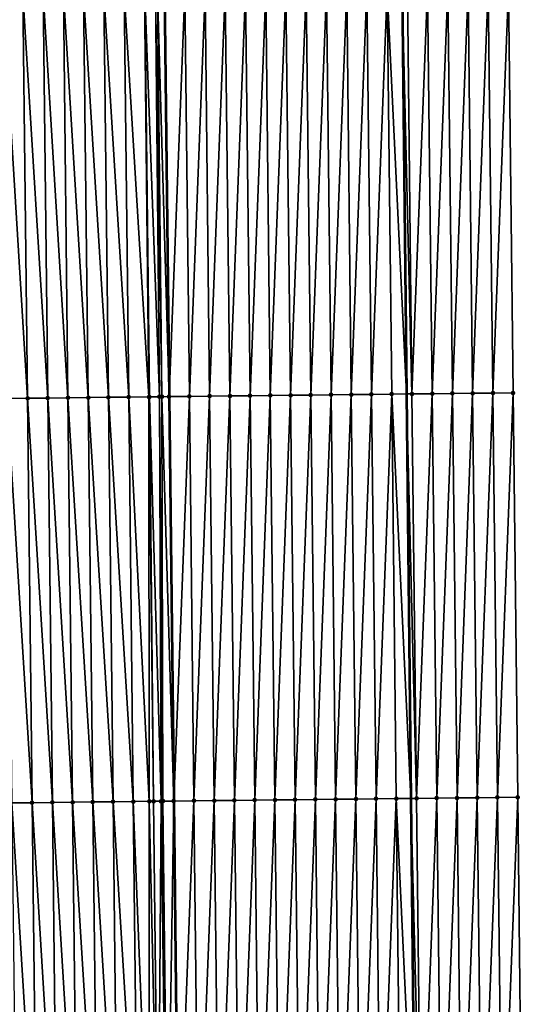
# Model space of a CAD drawing. Header units: feet. Extents: x 2007189 to 2022806, y 818621 to 837694.
# Tile 502 of 656: x 2011343 to 2011368, y 831757 to 831806. Entities that reach past the tile are written whole.
import ezdxf

# ---------------------------------------------------------------- set-up
doc = ezdxf.new("R2010")
doc.units = ezdxf.units.FT
doc.header["$MEASUREMENT"] = 0
for name, color, linetype, lineweight in [('EP_Travel Lane', 172, 'Continuous', 53), ('Road Shots', 141, 'Continuous', 100), ('Road X-Section', 40, 'Continuous', 13), ('STRIPING', 60, 'Continuous', 53)]:
    doc.layers.add(name, color=color, linetype=linetype, lineweight=lineweight)
doc.layers.add('I-77-MM17-21_SB-Surface-Border', color=7, linetype='Continuous')
doc.layers.add('I-77-MM17-21_SB-Surface-TIN', color=7, linetype='Continuous')

msp = doc.modelspace()

# ---------------------------------------------------------------- linework, layer by layer
at = {"layer": 'EP_Travel Lane'}
msp.add_polyline3d([(2011358.840621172, 832087.0574463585, 318.8160513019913), (2011359.050013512, 832067.0566647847, 319.3026306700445), (2011359.256557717, 832047.0637860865, 319.7961745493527), (2011359.463104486, 832027.0706593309, 320.2788349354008), (2011359.669654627, 832007.0772061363, 320.7471597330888), (2011359.876204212, 831987.0838067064, 321.2178474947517), (2011360.082748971, 831967.0908744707, 321.7090468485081), (2011360.289308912, 831947.096472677, 322.1357302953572), (2011360.495865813, 831927.1023650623, 322.5753331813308), (2011360.702429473, 831907.1076032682, 322.9862162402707), (2011360.908989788, 831887.1131652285, 323.4113057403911), (2011361.117652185, 831867.1330676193, 323.8044352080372), (2011361.327174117, 831847.1377795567, 324.1896267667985), (2011361.536700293, 831827.142086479, 324.5499615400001), (2011361.746228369, 831807.1462120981, 324.8991692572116), (2011361.955757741, 831787.1502139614, 325.240781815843), (2011362.16528709, 831767.1542181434, 325.5825405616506), (2011362.374821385, 831747.1577501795, 325.8953186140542)], dxfattribs=at)
at = {"layer": 'I-77-MM17-21_SB-Surface-Border', "color": 3, "linetype": 'Continuous', "lineweight": -3}
msp.add_polyline3d([(2011363.026387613, 832087.09898173, 318.6451965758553), (2011363.235850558, 832067.0959751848, 319.1299990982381), (2011364.442353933, 832047.1122137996, 319.5702930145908), (2011364.648898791, 832027.1192717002, 320.0610604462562), (2011365.855401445, 832007.1355800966, 320.5044174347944), (2011366.061952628, 831987.1420256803, 320.9683016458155), (2011366.268502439, 831967.1486041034, 321.4380213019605), (2011366.475057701, 831947.1546549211, 321.8845720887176), (2011366.681616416, 831927.1603714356, 322.3164559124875), (2011365.88822369, 831907.1562223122, 322.7687347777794), (2011366.094786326, 831887.1615593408, 323.1839481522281), (2011366.316395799, 831867.1884490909, 323.5861169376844), (2011366.54308193, 831847.1935368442, 323.9824292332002), (2011366.769772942, 831827.1981940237, 324.3523158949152), (2011366.996470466, 831807.2022768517, 324.6869527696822), (2011367.223167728, 831787.2063827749, 325.0230071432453), (2011367.449865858, 831767.2104120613, 325.3543634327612), (2011367.676566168, 831747.2142491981, 325.6739214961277)], dxfattribs=at)
at = {"layer": 'I-77-MM17-21_SB-Surface-TIN', "color": 128, "linetype": 'Continuous', "lineweight": -3}
for points in [[(2011351.224126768, 831787.0310957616, 325.3971630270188), (2011351.997373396, 831807.0376074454, 325.0169901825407), (2011350.997434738, 831807.0265284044, 325.0327890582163)], [(2011351.224126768, 831787.0310957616, 325.3971630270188), (2011352.224065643, 831787.0421557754, 325.3801963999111), (2011351.997373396, 831807.0376074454, 325.0169901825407)], [(2011352.224065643, 831787.0421557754, 325.3801963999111), (2011352.997311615, 831807.0487252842, 325.0035724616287), (2011351.997373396, 831807.0376074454, 325.0169901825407)], [(2011352.224065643, 831787.0421557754, 325.3801963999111), (2011353.224004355, 831787.0532300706, 325.3641062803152), (2011352.997311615, 831807.0487252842, 325.0035724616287)], [(2011353.224004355, 831787.0532300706, 325.3641062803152), (2011353.997249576, 831807.059865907, 324.9915530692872), (2011352.997311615, 831807.0487252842, 325.0035724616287)], [(2011353.224004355, 831787.0532300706, 325.3641062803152), (2011354.22394261, 831787.0643447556, 325.3504950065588), (2011353.997249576, 831807.059865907, 324.9915530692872)], [(2011354.22394261, 831787.0643447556, 325.3504950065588), (2011354.997187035, 831807.0710507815, 324.982249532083), (2011353.997249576, 831807.059865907, 324.9915530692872)], [(2011354.22394261, 831787.0643447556, 325.3504950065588), (2011355.223880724, 831787.0754717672, 325.3376402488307), (2011354.997187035, 831807.0710507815, 324.982249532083)], [(2011355.223880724, 831787.0754717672, 325.3376402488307), (2011355.997124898, 831807.0821999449, 324.9707543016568), (2011354.997187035, 831807.0710507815, 324.982249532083)], [(2011355.223880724, 831787.0754717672, 325.3376402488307), (2011356.223818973, 831787.0865869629, 325.3240603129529), (2011355.997124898, 831807.0821999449, 324.9707543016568)], [(2011356.223818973, 831787.0865869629, 325.3240603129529), (2011356.997062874, 831807.0933392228, 324.9586523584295), (2011355.997124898, 831807.0821999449, 324.9707543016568)], [(2011356.223818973, 831787.0865869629, 325.3240603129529), (2011357.223757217, 831787.0977026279, 325.3105091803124), (2011356.997062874, 831807.0933392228, 324.9586523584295)], [(2011357.223757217, 831787.0977026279, 325.3105091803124), (2011357.997001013, 831807.1044640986, 324.9456665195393), (2011356.997062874, 831807.0933392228, 324.9586523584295)], [(2011357.223757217, 831787.0977026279, 325.3105091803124), (2011358.22369545, 831787.1088191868, 325.2970129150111), (2011357.997001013, 831807.1044640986, 324.9456665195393)], [(2011358.22369545, 831787.1088191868, 325.2970129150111), (2011358.996939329, 831807.115573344, 324.9317213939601), (2011357.997001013, 831807.1044640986, 324.9456665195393)], [(2011358.22369545, 831787.1088191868, 325.2970129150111), (2011359.223633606, 831787.1199425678, 325.2839353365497), (2011358.996939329, 831807.115573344, 324.9317213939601)], [(2011359.223633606, 831787.1199425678, 325.2839353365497), (2011359.996878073, 831807.1266448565, 324.9154604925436), (2011358.996939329, 831807.115573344, 324.9317213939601)], [(2011359.223633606, 831787.1199425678, 325.2839353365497), (2011360.223572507, 831787.1310002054, 325.2668228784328), (2011359.996878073, 831807.1266448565, 324.9154604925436)], [(2011360.223572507, 831787.1310002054, 325.2668228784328), (2011360.996816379, 831807.1377550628, 324.9015743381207), (2011359.996878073, 831807.1266448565, 324.9154604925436)], [(2011360.223572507, 831787.1310002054, 325.2668228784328), (2011361.223511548, 831787.1420455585, 325.2489564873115), (2011360.996816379, 831807.1377550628, 324.9015743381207)], [(2011360.996816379, 831807.1377550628, 324.9015743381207), (2011361.955757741, 831787.1502139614, 325.240781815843), (2011361.746228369, 831807.1462120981, 324.8991692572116)], [(2011361.223511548, 831787.1420455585, 325.2489564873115), (2011361.955757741, 831787.1502139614, 325.240781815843), (2011360.996816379, 831807.1377550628, 324.9015743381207)], [(2011362.22344935, 831787.1532001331, 325.2377933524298), (2011361.996752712, 831807.1490392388, 324.898365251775), (2011361.746228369, 831807.1462120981, 324.8991692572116)], [(2011362.22344935, 831787.1532001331, 325.2377933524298), (2011361.746228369, 831807.1462120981, 324.8991692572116), (2011361.955757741, 831787.1502139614, 325.240781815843)], [(2011362.22344935, 831787.1532001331, 325.2377933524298), (2011362.996694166, 831807.1598717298, 324.8674348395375), (2011361.996752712, 831807.1490392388, 324.898365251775)], [(2011362.22344935, 831787.1532001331, 325.2377933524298), (2011363.223391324, 831787.1639867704, 325.2040487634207), (2011362.996694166, 831807.1598717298, 324.8674348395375)], [(2011363.223391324, 831787.1639867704, 325.2040487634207), (2011363.996638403, 831807.170458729, 324.8214378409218), (2011362.996694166, 831807.1598717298, 324.8674348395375)], [(2011363.223391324, 831787.1639867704, 325.2040487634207), (2011364.223334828, 831787.1746384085, 325.1620188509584), (2011363.996638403, 831807.170458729, 324.8214378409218)], [(2011364.223334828, 831787.1746384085, 325.1620188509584), (2011364.996581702, 831807.1811284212, 324.780515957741), (2011363.996638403, 831807.170458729, 324.8214378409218)], [(2011364.223334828, 831787.1746384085, 325.1620188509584), (2011365.223279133, 831787.1852194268, 325.1156547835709), (2011364.996581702, 831807.1811284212, 324.780515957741)], [(2011365.223279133, 831787.1852194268, 325.1156547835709), (2011365.996526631, 831807.1916543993, 324.7307738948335), (2011364.996581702, 831807.1811284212, 324.780515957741)], [(2011365.223279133, 831787.1852194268, 325.1156547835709), (2011366.223223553, 831787.1957902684, 325.0686661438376), (2011365.996526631, 831807.1916543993, 324.7307738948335)], [(2011366.223223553, 831787.1957902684, 325.0686661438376), (2011366.996470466, 831807.2022768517, 324.6869527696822), (2011365.996526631, 831807.1916543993, 324.7307738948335)], [(2011366.223223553, 831787.1957902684, 325.0686661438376), (2011367.223167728, 831787.2063827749, 325.0230071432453), (2011366.996470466, 831807.2022768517, 324.6869527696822)], [(2011343.224665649, 831786.9382162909, 325.2628935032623), (2011342.997975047, 831806.9335229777, 324.8907892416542), (2011341.998044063, 831806.9217669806, 324.8650412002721)], [(2011342.224734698, 831786.9264574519, 325.2369710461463), (2011343.224665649, 831786.9382162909, 325.2628935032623), (2011341.998044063, 831806.9217669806, 324.8650412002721)], [(2011344.224596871, 831786.9499512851, 325.2873525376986), (2011343.997906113, 831806.9452717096, 324.9160913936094), (2011342.997975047, 831806.9335229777, 324.8907892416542)], [(2011343.224665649, 831786.9382162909, 325.2628935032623), (2011344.224596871, 831786.9499512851, 325.2873525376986), (2011342.997975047, 831806.9335229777, 324.8907892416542)], [(2011345.224528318, 831786.9616664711, 325.3105958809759), (2011344.99783717, 831806.9570212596, 324.9414437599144), (2011343.997906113, 831806.9452717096, 324.9160913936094)], [(2011344.224596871, 831786.9499512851, 325.2873525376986), (2011345.224528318, 831786.9616664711, 325.3105958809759), (2011343.997906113, 831806.9452717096, 324.9160913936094)], [(2011346.224459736, 831786.9733841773, 325.3339938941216), (2011345.997768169, 831806.968775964, 324.9671124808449), (2011344.99783717, 831806.9570212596, 324.9414437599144)], [(2011345.224528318, 831786.9616664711, 325.3105958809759), (2011346.224459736, 831786.9733841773, 325.3339938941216), (2011344.99783717, 831806.9570212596, 324.9414437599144)], [(2011347.224390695, 831786.9851423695, 325.3598766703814), (2011346.997698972, 831806.980547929, 324.9938405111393), (2011345.997768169, 831806.968775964, 324.9671124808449)], [(2011346.224459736, 831786.9733841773, 325.3339938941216), (2011347.224390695, 831786.9851423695, 325.3598766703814), (2011345.997768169, 831806.968775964, 324.9671124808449)], [(2011348.224321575, 831786.9969075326, 325.3861872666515), (2011347.997629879, 831806.9923106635, 325.0200020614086), (2011346.997698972, 831806.980547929, 324.9938405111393)], [(2011347.224390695, 831786.9851423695, 325.3598766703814), (2011348.224321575, 831786.9969075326, 325.3861872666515), (2011346.997698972, 831806.980547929, 324.9938405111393)], [(2011349.224253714, 831787.0085615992, 325.4056795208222), (2011348.997561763, 831807.0039872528, 325.0408766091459), (2011347.997629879, 831806.9923106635, 325.0200020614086)], [(2011348.224321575, 831786.9969075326, 325.3861872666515), (2011349.224253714, 831787.0085615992, 325.4056795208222), (2011347.997629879, 831806.9923106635, 325.0200020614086)], [(2011349.247787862, 831787.0088333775, 325.4059843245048), (2011349.021551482, 831807.0042648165, 325.0412194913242), (2011348.997561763, 831807.0039872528, 325.0408766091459)], [(2011349.224253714, 831787.0085615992, 325.4056795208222), (2011349.247787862, 831787.0088333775, 325.4059843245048), (2011348.997561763, 831807.0039872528, 325.0408766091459)], [(2011349.746707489, 831787.0145506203, 325.4097211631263), (2011349.543898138, 831807.010250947, 325.0451582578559), (2011349.021551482, 831807.0042648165, 325.0412194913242)], [(2011349.247787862, 831787.0088333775, 325.4059843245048), (2011349.746707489, 831787.0145506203, 325.4097211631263), (2011349.021551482, 831807.0042648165, 325.0412194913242)], [(2011349.863366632, 831787.0158755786, 325.4098666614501), (2011349.643320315, 831807.0113786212, 325.0451893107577), (2011349.543898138, 831807.010250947, 325.0451582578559)], [(2011349.746707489, 831787.0145506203, 325.4097211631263), (2011349.863366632, 831787.0158755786, 325.4098666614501), (2011349.543898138, 831807.010250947, 325.0451582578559)], [(2011349.643320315, 831807.0113786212, 325.0451893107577), (2011350.224181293, 831787.0199462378, 325.4086414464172), (2011349.997489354, 831807.0153713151, 325.0438031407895)], [(2011349.863366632, 831787.0158755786, 325.4098666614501), (2011350.224181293, 831787.0199462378, 325.4086414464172), (2011349.643320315, 831807.0113786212, 325.0451893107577)], [(2011350.997434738, 831807.0265284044, 325.0327890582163), (2011349.997489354, 831807.0153713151, 325.0438031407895), (2011350.224181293, 831787.0199462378, 325.4086414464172)], [(2011351.224126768, 831787.0310957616, 325.3971630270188), (2011350.997434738, 831807.0265284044, 325.0327890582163), (2011350.224181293, 831787.0199462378, 325.4086414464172)], [(2011354.450639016, 831767.0685261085, 325.6911803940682), (2011355.223880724, 831787.0754717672, 325.3376402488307), (2011354.22394261, 831787.0643447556, 325.3504950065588)], [(2011354.450639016, 831767.0685261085, 325.6911803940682), (2011355.450577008, 831767.0796639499, 325.678990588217), (2011355.223880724, 831787.0754717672, 325.3376402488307)], [(2011355.450577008, 831767.0796639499, 325.678990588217), (2011356.223818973, 831787.0865869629, 325.3240603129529), (2011355.223880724, 831787.0754717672, 325.3376402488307)], [(2011355.450577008, 831767.0796639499, 325.678990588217), (2011356.450515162, 831767.0907874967, 325.6659234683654), (2011356.223818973, 831787.0865869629, 325.3240603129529)], [(2011356.450515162, 831767.0907874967, 325.6659234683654), (2011357.223757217, 831787.0977026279, 325.3105091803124), (2011356.223818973, 831787.0865869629, 325.3240603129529)], [(2011356.450515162, 831767.0907874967, 325.6659234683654), (2011357.45045311, 831767.101929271, 325.6539750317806), (2011357.223757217, 831787.0977026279, 325.3105091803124)], [(2011357.45045311, 831767.101929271, 325.6539750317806), (2011358.22369545, 831787.1088191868, 325.2970129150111), (2011357.223757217, 831787.0977026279, 325.3105091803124)], [(2011357.45045311, 831767.101929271, 325.6539750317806), (2011358.450391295, 831767.1130500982, 325.6407410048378), (2011358.22369545, 831787.1088191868, 325.2970129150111)], [(2011358.450391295, 831767.1130500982, 325.6407410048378), (2011359.223633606, 831787.1199425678, 325.2839353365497), (2011358.22369545, 831787.1088191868, 325.2970129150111)], [(2011358.450391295, 831767.1130500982, 325.6407410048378), (2011359.450330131, 831767.1241134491, 325.6239794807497), (2011359.223633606, 831787.1199425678, 325.2839353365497)], [(2011359.450330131, 831767.1241134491, 325.6239794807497), (2011360.223572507, 831787.1310002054, 325.2668228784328), (2011359.223633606, 831787.1199425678, 325.2839353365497)], [(2011359.450330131, 831767.1241134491, 325.6239794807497), (2011360.450269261, 831767.1351509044, 325.605628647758), (2011360.223572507, 831787.1310002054, 325.2668228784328)], [(2011360.450269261, 831767.1351509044, 325.605628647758), (2011361.223511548, 831787.1420455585, 325.2489564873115), (2011360.223572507, 831787.1310002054, 325.2668228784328)], [(2011360.450269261, 831767.1351509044, 325.605628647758), (2011361.450208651, 831767.1461655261, 325.5858764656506), (2011361.223511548, 831787.1420455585, 325.2489564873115)], [(2011361.223511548, 831787.1420455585, 325.2489564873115), (2011362.16528709, 831767.1542181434, 325.5825405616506), (2011361.955757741, 831787.1502139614, 325.240781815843)], [(2011361.450208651, 831767.1461655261, 325.5858764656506), (2011362.16528709, 831767.1542181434, 325.5825405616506), (2011361.223511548, 831787.1420455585, 325.2489564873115)], [(2011362.450145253, 831767.1574259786, 325.5812116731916), (2011362.22344935, 831787.1532001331, 325.2377933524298), (2011361.955757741, 831787.1502139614, 325.240781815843)], [(2011362.450145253, 831767.1574259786, 325.5812116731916), (2011361.955757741, 831787.1502139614, 325.240781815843), (2011362.16528709, 831767.1542181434, 325.5825405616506)], [(2011362.450145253, 831767.1574259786, 325.5812116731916), (2011363.223391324, 831787.1639867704, 325.2040487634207), (2011362.22344935, 831787.1532001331, 325.2377933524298)], [(2011362.450145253, 831767.1574259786, 325.5812116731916), (2011363.450088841, 831767.168070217, 325.5387279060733), (2011363.223391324, 831787.1639867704, 325.2040487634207)], [(2011363.450088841, 831767.168070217, 325.5387279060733), (2011364.223334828, 831787.1746384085, 325.1620188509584), (2011363.223391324, 831787.1639867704, 325.2040487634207)], [(2011363.450088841, 831767.168070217, 325.5387279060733), (2011364.450031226, 831767.1788205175, 325.5027534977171), (2011364.223334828, 831787.1746384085, 325.1620188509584)], [(2011364.450031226, 831767.1788205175, 325.5027534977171), (2011365.223279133, 831787.1852194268, 325.1156547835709), (2011364.223334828, 831787.1746384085, 325.1620188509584)], [(2011364.450031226, 831767.1788205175, 325.5027534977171), (2011365.449976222, 831767.1893405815, 325.4526487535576), (2011365.223279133, 831787.1852194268, 325.1156547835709)], [(2011365.449976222, 831767.1893405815, 325.4526487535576), (2011366.223223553, 831787.1957902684, 325.0686661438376), (2011365.223279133, 831787.1852194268, 325.1156547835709)], [(2011365.449976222, 831767.1893405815, 325.4526487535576), (2011366.449920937, 831767.1998854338, 325.4040653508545), (2011366.223223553, 831787.1957902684, 325.0686661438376)], [(2011366.449920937, 831767.1998854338, 325.4040653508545), (2011367.223167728, 831787.2063827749, 325.0230071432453), (2011366.223223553, 831787.1957902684, 325.0686661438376)], [(2011366.449920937, 831767.1998854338, 325.4040653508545), (2011367.449865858, 831767.2104120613, 325.3543634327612), (2011367.223167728, 831787.2063827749, 325.0230071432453)], [(2011343.451358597, 831766.9427027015, 325.6222981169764), (2011343.224665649, 831786.9382162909, 325.2628935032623), (2011342.224734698, 831786.9264574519, 325.2369710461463)], [(2011342.451427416, 831766.930964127, 325.5976190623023), (2011343.451358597, 831766.9427027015, 325.6222981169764), (2011342.224734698, 831786.9264574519, 325.2369710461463)], [(2011344.451290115, 831766.9544116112, 325.6451565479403), (2011344.224596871, 831786.9499512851, 325.2873525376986), (2011343.224665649, 831786.9382162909, 325.2628935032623)], [(2011343.451358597, 831766.9427027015, 325.6222981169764), (2011344.451290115, 831766.9544116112, 325.6451565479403), (2011343.224665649, 831786.9382162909, 325.2628935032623)], [(2011345.45122209, 831766.966080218, 325.6655414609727), (2011345.224528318, 831786.9616664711, 325.3105958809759), (2011344.224596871, 831786.9499512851, 325.2873525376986)], [(2011344.451290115, 831766.9544116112, 325.6451565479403), (2011345.45122209, 831766.966080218, 325.6655414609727), (2011344.224596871, 831786.9499512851, 325.2873525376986)], [(2011346.451153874, 831766.9777656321, 325.6869578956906), (2011346.224459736, 831786.9733841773, 325.3339938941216), (2011345.224528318, 831786.9616664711, 325.3105958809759)], [(2011345.45122209, 831766.966080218, 325.6655414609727), (2011346.451153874, 831766.9777656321, 325.6869578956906), (2011345.224528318, 831786.9616664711, 325.3105958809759)], [(2011347.451085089, 831766.9895012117, 325.7114531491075), (2011347.224390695, 831786.9851423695, 325.3598766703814), (2011346.224459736, 831786.9733841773, 325.3339938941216)], [(2011346.451153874, 831766.9777656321, 325.6869578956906), (2011347.451085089, 831766.9895012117, 325.7114531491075), (2011346.224459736, 831786.9733841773, 325.3339938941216)], [(2011348.451015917, 831767.0012709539, 325.738045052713), (2011348.224321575, 831786.9969075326, 325.3861872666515), (2011347.224390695, 831786.9851423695, 325.3598766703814)], [(2011347.451085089, 831766.9895012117, 325.7114531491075), (2011348.451015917, 831767.0012709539, 325.738045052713), (2011347.224390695, 831786.9851423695, 325.3598766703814)], [(2011349.242093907, 831767.0105127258, 325.7548083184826), (2011349.224253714, 831787.0085615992, 325.4056795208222), (2011348.224321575, 831786.9969075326, 325.3861872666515)], [(2011348.451015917, 831767.0012709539, 325.738045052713), (2011349.242093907, 831767.0105127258, 325.7548083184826), (2011348.224321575, 831786.9969075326, 325.3861872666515)], [(2011349.450948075, 831767.0129234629, 325.7574420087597), (2011349.247787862, 831787.0088333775, 325.4059843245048), (2011349.224253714, 831787.0085615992, 325.4056795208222)], [(2011349.242093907, 831767.0105127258, 325.7548083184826), (2011349.450948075, 831767.0129234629, 325.7574420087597), (2011349.224253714, 831787.0085615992, 325.4056795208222)], [(2011349.821674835, 831767.0171605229, 325.7595321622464), (2011349.746707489, 831787.0145506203, 325.4097211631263), (2011349.247787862, 831787.0088333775, 325.4059843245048)], [(2011349.450948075, 831767.0129234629, 325.7574420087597), (2011349.821674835, 831767.0171605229, 325.7595321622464), (2011349.247787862, 831787.0088333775, 325.4059843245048)], [(2011349.913097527, 831767.018197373, 325.7595551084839), (2011349.863366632, 831787.0158755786, 325.4098666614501), (2011349.746707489, 831787.0145506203, 325.4097211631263)], [(2011349.821674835, 831767.0171605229, 325.7595321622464), (2011349.913097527, 831767.018197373, 325.7595551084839), (2011349.746707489, 831787.0145506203, 325.4097211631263)], [(2011349.863366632, 831787.0158755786, 325.4098666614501), (2011350.450876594, 831767.0242246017, 325.7552795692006), (2011350.224181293, 831787.0199462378, 325.4086414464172)], [(2011349.913097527, 831767.018197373, 325.7595551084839), (2011350.450876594, 831767.0242246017, 325.7552795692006), (2011349.863366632, 831787.0158755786, 325.4098666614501)], [(2011351.224126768, 831787.0310957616, 325.3971630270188), (2011350.224181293, 831787.0199462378, 325.4086414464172), (2011350.450876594, 831767.0242246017, 325.7552795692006)], [(2011351.450822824, 831767.0353080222, 325.7397444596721), (2011351.224126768, 831787.0310957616, 325.3971630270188), (2011350.450876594, 831767.0242246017, 325.7552795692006)], [(2011351.450822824, 831767.0353080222, 325.7397444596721), (2011352.224065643, 831787.0421557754, 325.3801963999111), (2011351.224126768, 831787.0310957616, 325.3971630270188)], [(2011351.450822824, 831767.0353080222, 325.7397444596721), (2011352.450761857, 831767.0463541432, 325.7219254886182), (2011352.224065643, 831787.0421557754, 325.3801963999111)], [(2011352.450761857, 831767.0463541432, 325.7219254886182), (2011353.224004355, 831787.0532300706, 325.3641062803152), (2011352.224065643, 831787.0421557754, 325.3801963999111)], [(2011352.450761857, 831767.0463541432, 325.7219254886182), (2011353.450700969, 831767.0573931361, 325.7036690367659), (2011353.224004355, 831787.0532300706, 325.3641062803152)], [(2011353.450700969, 831767.0573931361, 325.7036690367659), (2011354.22394261, 831787.0643447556, 325.3504950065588), (2011353.224004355, 831787.0532300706, 325.3641062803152)], [(2011353.450700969, 831767.0573931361, 325.7036690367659), (2011354.450639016, 831767.0685261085, 325.6911803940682), (2011354.22394261, 831787.0643447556, 325.3504950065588)], [(2011358.677091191, 831747.1169236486, 325.9625338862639), (2011359.450330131, 831767.1241134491, 325.6239794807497), (2011358.450391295, 831767.1130500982, 325.6407410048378)], [(2011358.677091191, 831747.1169236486, 325.9625338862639), (2011359.677030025, 831747.1279872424, 325.9457872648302), (2011359.450330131, 831767.1241134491, 325.6239794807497)], [(2011359.677030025, 831747.1279872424, 325.9457872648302), (2011360.450269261, 831767.1351509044, 325.605628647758), (2011359.450330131, 831767.1241134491, 325.6239794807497)], [(2011359.677030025, 831747.1279872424, 325.9457872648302), (2011360.676969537, 831747.1389910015, 325.9253684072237), (2011360.450269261, 831767.1351509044, 325.605628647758)], [(2011360.676969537, 831747.1389910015, 325.9253684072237), (2011361.450208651, 831767.1461655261, 325.5858764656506), (2011360.450269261, 831767.1351509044, 325.605628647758)], [(2011360.676969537, 831747.1389910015, 325.9253684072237), (2011361.676909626, 831747.1499438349, 325.9018240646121), (2011361.450208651, 831767.1461655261, 325.5858764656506)], [(2011361.450208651, 831767.1461655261, 325.5858764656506), (2011362.374821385, 831747.1577501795, 325.8953186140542), (2011362.16528709, 831767.1542181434, 325.5825405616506)], [(2011361.676909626, 831747.1499438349, 325.9018240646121), (2011362.374821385, 831747.1577501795, 325.8953186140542), (2011361.450208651, 831767.1461655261, 325.5858764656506)], [(2011362.676847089, 831747.1611284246, 325.8925033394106), (2011362.450145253, 831767.1574259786, 325.5812116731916), (2011362.16528709, 831767.1542181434, 325.5825405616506)], [(2011362.676847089, 831747.1611284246, 325.8925033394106), (2011362.16528709, 831767.1542181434, 325.5825405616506), (2011362.374821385, 831747.1577501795, 325.8953186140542)], [(2011362.676847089, 831747.1611284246, 325.8925033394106), (2011363.450088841, 831767.168070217, 325.5387279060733), (2011362.450145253, 831767.1574259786, 325.5812116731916)], [(2011362.676847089, 831747.1611284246, 325.8925033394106), (2011363.67678986, 831747.171844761, 325.8544444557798), (2011363.450088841, 831767.168070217, 325.5387279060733)], [(2011363.67678986, 831747.171844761, 325.8544444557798), (2011364.450031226, 831767.1788205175, 325.5027534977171), (2011363.450088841, 831767.168070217, 325.5387279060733)], [(2011363.67678986, 831747.171844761, 325.8544444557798), (2011364.676733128, 831747.1825172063, 325.8136918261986), (2011364.450031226, 831767.1788205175, 325.5027534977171)], [(2011364.676733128, 831747.1825172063, 325.8136918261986), (2011365.449976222, 831767.1893405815, 325.4526487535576), (2011364.450031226, 831767.1788205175, 325.5027534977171)], [(2011364.676733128, 831747.1825172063, 325.8136918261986), (2011365.676677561, 831747.1930868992, 325.7666329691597), (2011365.449976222, 831767.1893405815, 325.4526487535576)], [(2011365.676677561, 831747.1930868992, 325.7666329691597), (2011366.449920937, 831767.1998854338, 325.4040653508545), (2011365.449976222, 831767.1893405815, 325.4526487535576)], [(2011365.676677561, 831747.1930868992, 325.7666329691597), (2011366.676621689, 831747.2036835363, 325.7212277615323), (2011366.449920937, 831767.1998854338, 325.4040653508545)], [(2011366.676621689, 831747.2036835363, 325.7212277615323), (2011367.449865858, 831767.2104120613, 325.3543634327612), (2011366.449920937, 831767.1998854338, 325.4040653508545)], [(2011366.676621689, 831747.2036835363, 325.7212277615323), (2011367.676566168, 831747.2142491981, 325.6739214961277), (2011367.449865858, 831767.2104120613, 325.3543634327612)], [(2011343.678059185, 831746.9465152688, 325.9403482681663), (2011343.451358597, 831766.9427027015, 325.6222981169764), (2011342.451427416, 831766.930964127, 325.5976190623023)], [(2011342.678127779, 831746.9347965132, 325.9168855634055), (2011343.678059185, 831746.9465152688, 325.9403482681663), (2011342.451427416, 831766.930964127, 325.5976190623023)], [(2011344.677990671, 831746.9582269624, 325.963377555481), (2011344.451290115, 831766.9544116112, 325.6451565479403), (2011343.451358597, 831766.9427027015, 325.6222981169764)], [(2011343.678059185, 831746.9465152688, 325.9403482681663), (2011344.677990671, 831746.9582269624, 325.963377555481), (2011343.451358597, 831766.9427027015, 325.6222981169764)], [(2011345.677922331, 831746.969923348, 325.9854673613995), (2011345.45122209, 831766.966080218, 325.6655414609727), (2011344.451290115, 831766.9544116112, 325.6451565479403)], [(2011344.677990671, 831746.9582269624, 325.963377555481), (2011345.677922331, 831746.969923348, 325.9854673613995), (2011344.451290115, 831766.9544116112, 325.6451565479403)], [(2011346.67785389, 831746.9816286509, 326.0081044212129), (2011346.451153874, 831766.9777656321, 325.6869578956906), (2011345.45122209, 831766.966080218, 325.6655414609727)], [(2011345.677922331, 831746.969923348, 325.9854673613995), (2011346.67785389, 831746.9816286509, 326.0081044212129), (2011345.45122209, 831766.966080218, 325.6655414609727)], [(2011347.677785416, 831746.9933367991, 326.0309161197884), (2011347.451085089, 831766.9895012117, 325.7114531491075), (2011346.451153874, 831766.9777656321, 325.6869578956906)], [(2011346.67785389, 831746.9816286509, 326.0081044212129), (2011347.677785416, 831746.9933367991, 326.0309161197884), (2011346.451153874, 831766.9777656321, 325.6869578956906)], [(2011348.677716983, 831747.0050413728, 326.0535084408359), (2011348.451015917, 831767.0012709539, 325.738045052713), (2011347.451085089, 831766.9895012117, 325.7114531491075)], [(2011347.677785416, 831746.9933367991, 326.0309161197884), (2011348.677716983, 831747.0050413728, 326.0535084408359), (2011347.451085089, 831766.9895012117, 325.7114531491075)], [(2011349.233858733, 831747.0115377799, 326.065249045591), (2011349.242093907, 831767.0105127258, 325.7548083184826), (2011348.451015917, 831767.0012709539, 325.738045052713)], [(2011348.677716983, 831747.0050413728, 326.0535084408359), (2011349.233858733, 831747.0115377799, 326.065249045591), (2011348.451015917, 831767.0012709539, 325.738045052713)], [(2011349.233858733, 831747.0115377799, 326.065249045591), (2011349.677649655, 831747.0166484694, 326.0701182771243), (2011349.242093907, 831767.0105127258, 325.7548083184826)], [(2011349.677649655, 831747.0166484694, 326.0701182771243), (2011349.450948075, 831767.0129234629, 325.7574420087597), (2011349.242093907, 831767.0105127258, 325.7548083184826)], [(2011349.677649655, 831747.0166484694, 326.0701182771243), (2011349.821674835, 831767.0171605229, 325.7595321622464), (2011349.450948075, 831767.0129234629, 325.7574420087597)], [(2011349.677649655, 831747.0166484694, 326.0701182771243), (2011350.071994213, 831747.021139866, 326.0713847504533), (2011349.821674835, 831767.0171605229, 325.7595321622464)], [(2011350.071994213, 831747.021139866, 326.0713847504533), (2011349.913097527, 831767.018197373, 325.7595551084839), (2011349.821674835, 831767.0171605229, 325.7595321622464)], [(2011350.139894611, 831747.0219098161, 326.0713939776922), (2011350.450876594, 831767.0242246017, 325.7552795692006), (2011349.913097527, 831767.018197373, 325.7595551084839)], [(2011350.071994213, 831747.021139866, 326.0713847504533), (2011350.139894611, 831747.0219098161, 326.0713939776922), (2011349.913097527, 831767.018197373, 325.7595551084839)], [(2011350.139894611, 831747.0219098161, 326.0713939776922), (2011350.677577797, 831747.0279824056, 326.0699687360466), (2011350.450876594, 831767.0242246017, 325.7552795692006)], [(2011351.450822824, 831767.0353080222, 325.7397444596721), (2011350.450876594, 831767.0242246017, 325.7552795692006), (2011350.677577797, 831747.0279824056, 326.0699687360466)], [(2011351.677523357, 831747.0391254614, 326.0580936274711), (2011351.450822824, 831767.0353080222, 325.7397444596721), (2011350.677577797, 831747.0279824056, 326.0699687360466)], [(2011351.677523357, 831747.0391254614, 326.0580936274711), (2011352.450761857, 831767.0463541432, 325.7219254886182), (2011351.450822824, 831767.0353080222, 325.7397444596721)], [(2011351.677523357, 831747.0391254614, 326.0580936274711), (2011352.677462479, 831747.0501636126, 326.0397855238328), (2011352.450761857, 831767.0463541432, 325.7219254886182)], [(2011352.677462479, 831747.0501636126, 326.0397855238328), (2011353.450700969, 831767.0573931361, 325.7036690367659), (2011352.450761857, 831767.0463541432, 325.7219254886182)], [(2011352.677462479, 831747.0501636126, 326.0397855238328), (2011353.67740218, 831747.0611507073, 326.0183439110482), (2011353.450700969, 831767.0573931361, 325.7036690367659)], [(2011353.67740218, 831747.0611507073, 326.0183439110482), (2011354.450639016, 831767.0685261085, 325.6911803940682), (2011353.450700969, 831767.0573931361, 325.7036690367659)], [(2011353.67740218, 831747.0611507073, 326.0183439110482), (2011354.677339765, 831747.0723244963, 326.0083603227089), (2011354.450639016, 831767.0685261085, 325.6911803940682)], [(2011354.677339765, 831747.0723244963, 326.0083603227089), (2011355.450577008, 831767.0796639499, 325.678990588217), (2011354.450639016, 831767.0685261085, 325.6911803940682)], [(2011354.677339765, 831747.0723244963, 326.0083603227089), (2011355.677277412, 831747.0834927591, 325.998037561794), (2011355.450577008, 831767.0796639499, 325.678990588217)], [(2011355.677277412, 831747.0834927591, 325.998037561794), (2011356.450515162, 831767.0907874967, 325.6659234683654), (2011355.450577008, 831767.0796639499, 325.678990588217)], [(2011355.677277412, 831747.0834927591, 325.998037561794), (2011356.677214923, 831747.0946730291, 325.9884517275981), (2011356.450515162, 831767.0907874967, 325.6659234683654)], [(2011356.677214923, 831747.0946730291, 325.9884517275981), (2011357.45045311, 831767.101929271, 325.6539750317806), (2011356.450515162, 831767.0907874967, 325.6659234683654)], [(2011356.677214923, 831747.0946730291, 325.9884517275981), (2011357.677153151, 831747.1057900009, 325.9749810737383), (2011357.45045311, 831767.101929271, 325.6539750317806)], [(2011357.677153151, 831747.1057900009, 325.9749810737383), (2011358.450391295, 831767.1130500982, 325.6407410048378), (2011357.45045311, 831767.101929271, 325.6539750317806)], [(2011357.677153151, 831747.1057900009, 325.9749810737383), (2011358.677091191, 831747.1169236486, 325.9625338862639), (2011358.450391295, 831767.1130500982, 325.6407410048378)]]:
    msp.add_3dface(points, dxfattribs=at)
at = {"layer": 'Road Shots', "lineweight": 100}
for p in [(2011355.223880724, 831787.0754717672, 325.3376402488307), (2011356.223818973, 831787.0865869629, 325.3240603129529), (2011357.223757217, 831787.0977026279, 325.3105091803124), (2011358.22369545, 831787.1088191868, 325.2970129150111), (2011359.223633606, 831787.1199425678, 325.2839353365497), (2011360.223572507, 831787.1310002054, 325.2668228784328), (2011361.223511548, 831787.1420455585, 325.2489564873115), (2011362.22344935, 831787.1532001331, 325.2377933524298), (2011363.223391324, 831787.1639867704, 325.2040487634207), (2011364.223334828, 831787.1746384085, 325.1620188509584), (2011365.223279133, 831787.1852194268, 325.1156547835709), (2011366.223223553, 831787.1957902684, 325.0686661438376), (2011367.223167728, 831787.2063827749, 325.0230071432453), (2011343.224665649, 831786.9382162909, 325.2628935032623), (2011344.224596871, 831786.9499512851, 325.2873525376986), (2011345.224528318, 831786.9616664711, 325.3105958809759), (2011346.224459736, 831786.9733841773, 325.3339938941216), (2011347.224390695, 831786.9851423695, 325.3598766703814), (2011348.224321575, 831786.9969075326, 325.3861872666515), (2011349.224253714, 831787.0085615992, 325.4056795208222), (2011349.247787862, 831787.0088333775, 325.4059843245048), (2011349.746707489, 831787.0145506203, 325.4097211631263), (2011349.863366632, 831787.0158755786, 325.4098666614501), (2011350.224188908, 831787.0199463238, 325.4086414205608), (2011351.224126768, 831787.0310957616, 325.3971630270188), (2011352.224065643, 831787.0421557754, 325.3801963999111), (2011353.224004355, 831787.0532300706, 325.3641062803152), (2011354.22394261, 831787.0643447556, 325.3504950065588), (2011359.450330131, 831767.1241134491, 325.6239794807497), (2011360.450269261, 831767.1351509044, 325.605628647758), (2011361.450208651, 831767.1461655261, 325.5858764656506), (2011362.450145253, 831767.1574259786, 325.5812116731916), (2011363.450088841, 831767.168070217, 325.5387279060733), (2011364.450031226, 831767.1788205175, 325.5027534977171), (2011365.449976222, 831767.1893405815, 325.4526487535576), (2011366.449920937, 831767.1998854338, 325.4040653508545), (2011367.449865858, 831767.2104120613, 325.3543634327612), (2011343.451358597, 831766.9427027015, 325.6222981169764), (2011344.451290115, 831766.9544116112, 325.6451565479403), (2011345.45122209, 831766.966080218, 325.6655414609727), (2011346.451153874, 831766.9777656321, 325.6869578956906), (2011347.451085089, 831766.9895012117, 325.7114531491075), (2011348.451015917, 831767.0012709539, 325.738045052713), (2011349.242093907, 831767.0105127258, 325.7548083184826), (2011349.450948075, 831767.0129234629, 325.7574420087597), (2011349.821674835, 831767.0171605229, 325.7595321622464), (2011349.913097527, 831767.018197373, 325.7595551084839), (2011350.450884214, 831767.0242246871, 325.7552795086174), (2011351.450822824, 831767.0353080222, 325.7397444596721), (2011352.450761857, 831767.0463541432, 325.7219254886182), (2011353.450700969, 831767.0573931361, 325.7036690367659), (2011354.450639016, 831767.0685261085, 325.6911803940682), (2011355.450577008, 831767.0796639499, 325.678990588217), (2011356.450515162, 831767.0907874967, 325.6659234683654), (2011357.45045311, 831767.101929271, 325.6539750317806), (2011358.450391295, 831767.1130500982, 325.6407410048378)]:
    msp.add_point(p, dxfattribs=at)
at = {"layer": 'Road X-Section', "extrusion": (0.01133495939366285, -0.9998030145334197, 0.01629266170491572), "elevation": -808819.2951015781, "flags": 128}
msp.add_lwpolyline([(2020667.498993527, 13504.63468981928), (2020666.498993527, 13504.68035488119), (2020665.498993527, 13504.72734975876), (2020664.498993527, 13504.77371998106), (2020663.498993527, 13504.81575547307), (2020662.498993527, 13504.84950454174), (2020661.498993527, 13504.86066915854), (2020660.498993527, 13504.87853792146), (2020659.498993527, 13504.89565265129), (2020658.498993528, 13504.90873196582), (2020657.498993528, 13504.92223002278), (2020656.498993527, 13504.93578295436), (2020655.498993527, 13504.94936469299), (2020654.498993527, 13504.96222115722), (2020653.498993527, 13504.97583423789), (2020652.498993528, 13504.99192649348), (2020651.498993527, 13505.00889537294), (2020650.498993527, 13505.02037529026), (2020650.13814829, 13505.0216006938), (2020650.021481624, 13505.02145517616), (2020649.522529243, 13505.01771784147), (2020649.498993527, 13505.01741299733), (2020648.498993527, 13504.99791815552), (2020647.498993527, 13504.97160406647), (2020646.498993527, 13504.94571785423), (2020645.498993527, 13504.92231673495), (2020644.498993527, 13504.89907030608), (2020643.498993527, 13504.87460802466), (2020642.498993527, 13504.84868212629), (2020641.498993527, 13504.82282314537), (2020640.498993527, 13504.79809549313), (2020639.498993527, 13504.7737984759), (2020638.498993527, 13504.74923218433), (2020637.498993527, 13504.72656646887), (2020636.498993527, 13504.70690378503), (2020635.498993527, 13504.68952081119), (2020634.498993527, 13504.67298218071), (2020633.498993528, 13504.65636870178), (2020632.498993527, 13504.64064843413), (2020631.498993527, 13504.62635681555), (2020630.498993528, 13504.61117156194), (2020629.498993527, 13504.59472570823), (2020628.498993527, 13504.57713624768), (2020627.498993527, 13504.55652073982), (2020626.498993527, 13504.53438977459), (2020625.498993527, 13504.50843560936), (2020624.758434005, 13504.48661190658)], dxfattribs=at)
at = {"layer": 'Road X-Section', "extrusion": (0.01133495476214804, -0.9998030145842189, 0.01629266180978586), "elevation": -808799.3044593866, "flags": 128}
msp.add_lwpolyline([(2020667.495246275, 13504.64043094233), (2020666.495246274, 13504.69013945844), (2020665.495246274, 13504.73872931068), (2020664.495246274, 13504.78884070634), (2020663.495246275, 13504.82481989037), (2020662.495246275, 13504.86730929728), (2020661.495246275, 13504.871974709), (2020660.495246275, 13504.89172951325), (2020659.495246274, 13504.91008278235), (2020658.495246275, 13504.92684653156), (2020657.495246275, 13504.94008231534), (2020656.495246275, 13504.9520323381), (2020655.495246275, 13504.96510119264), (2020654.495246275, 13504.97729261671), (2020653.495246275, 13504.9897829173), (2020652.495246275, 13505.00804179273), (2020651.495246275, 13505.02586312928), (2020650.495246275, 13505.04140024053), (2020649.957425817, 13505.045676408), (2020649.865997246, 13505.04565345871), (2020649.495246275, 13505.04356302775), (2020649.286378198, 13505.04092898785), (2020648.495246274, 13505.02416349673), (2020647.495246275, 13504.997568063), (2020646.495246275, 13504.97306955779), (2020645.495246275, 13504.95165028), (2020644.495246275, 13504.93126266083), (2020643.495246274, 13504.90840119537), (2020642.495246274, 13504.88371886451), (2020641.495246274, 13504.86069994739), (2020640.495246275, 13504.83805246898), (2020639.495246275, 13504.81474812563), (2020638.495246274, 13504.79400916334), (2020637.495246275, 13504.77403778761), (2020636.495246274, 13504.75311376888), (2020635.495246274, 13504.73490200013), (2020634.495246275, 13504.71764969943), (2020633.495246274, 13504.69946115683), (2020632.495246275, 13504.68181402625), (2020631.495246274, 13504.66512863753), (2020630.495246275, 13504.64831022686), (2020629.495246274, 13504.62921954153), (2020628.495246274, 13504.60804121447), (2020627.495246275, 13504.58651860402), (2020626.495246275, 13504.56400418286), (2020625.627235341, 13504.54050280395)], dxfattribs=at)
at = {"layer": 'STRIPING'}
msp.add_polyline3d([(2011347.027241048, 832086.9327792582, 318.9923852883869), (2011347.236612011, 832066.9388969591, 319.4902768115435), (2011347.443154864, 832046.9461491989, 319.9895710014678), (2011347.649706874, 832026.9525151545, 320.4499601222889), (2011347.856253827, 832006.9593704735, 320.9318303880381), (2011348.062804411, 831986.9658743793, 321.3982748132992), (2011348.269358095, 831966.9720782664, 321.8515495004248), (2011348.475916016, 831946.9778719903, 322.2868181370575), (2011348.6824728, 831926.983775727, 322.7269169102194), (2011348.889032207, 831906.9894255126, 323.1558673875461), (2011349.095594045, 831886.994840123, 323.5744933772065), (2011349.317408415, 831867.0020983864, 323.9770190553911), (2011349.54410161, 831847.006562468, 324.3350546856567), (2011349.770797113, 831827.010823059, 324.6806014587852), (2011349.997489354, 831807.0153713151, 325.0438031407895), (2011350.224181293, 831787.0199462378, 325.4086414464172), (2011350.450876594, 831767.0242246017, 325.7552795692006), (2011350.677577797, 831747.0279824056, 326.0699687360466)], dxfattribs=at)

doc.saveas('drawing.dxf')
